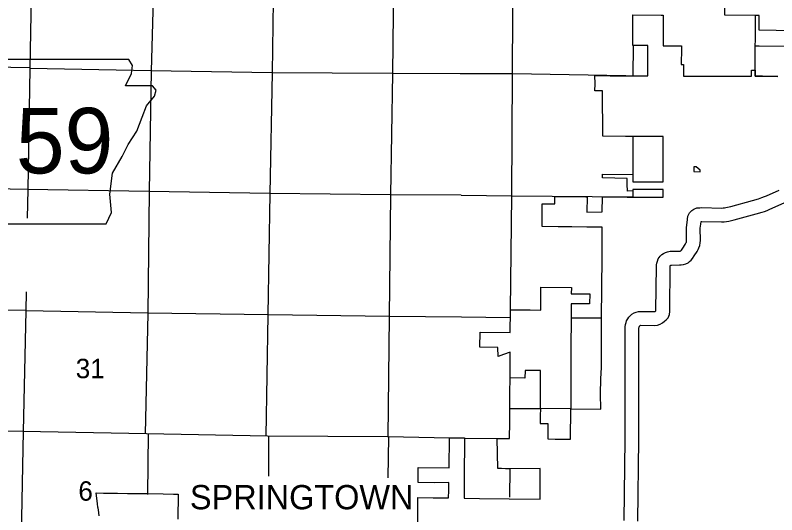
# Model space of a CAD drawing. Extents: x 77230 to 630905, y 790554 to 1662844.
# Drawn here: x 164778 to 197917, y 1552148 to 1573891 of the extents above; entities that cross this region are included whole.
import ezdxf

# ---------------------------------------------------------------- set-up
doc = ezdxf.new("R2010")
doc.units = 0
for name, color, linetype in [('Level 12', 7, 'Continuous'), ('Level 15', 7, 'Continuous'), ('Level 16', 7, 'Continuous'), ('Level 22', 7, 'Continuous'), ('Level 24', 7, 'Continuous'), ('Level 27', 7, 'Continuous')]:
    doc.layers.add(name, color=color, linetype=linetype)

msp = doc.modelspace()

# ---------------------------------------------------------------- linework, layer by layer
at = {"layer": 'Level 12'}
for points in [[(198632, 1573214), (197156, 1573247), (197156, 1573260), (197158, 1573877), (196983, 1573880), (195664, 1573888), (195661, 1575186)], [(188958, 1556766), (190255, 1556751), (190252, 1557413), (190262, 1558067), (190286, 1558562), (190286, 1559048), (190286, 1559386), (190290, 1560576), (190291, 1560706), (190302, 1562027), (190313, 1563347), (190321, 1564667), (189658, 1564672), (188996, 1564678), (188732, 1564681), (188445, 1564684), (188419, 1564684), (188406, 1564684), (187705, 1564692), (187711, 1565684), (188258, 1565676), (188260, 1566005), (188410, 1566003), (188436, 1566003), (188461, 1566003), (189004, 1565997), (189614, 1565992), (189662, 1565992), (189657, 1565320), (190324, 1565327), (190328, 1565987), (191411, 1565979), (191650, 1565978), (192977, 1565977), (192977, 1566306), (192562, 1566306), (191651, 1566307), (191651, 1566246), (191416, 1566240), (191413, 1566531), (191410, 1566788), (190331, 1566807), (190331, 1566974), (191653, 1566964), (191652, 1566636), (192644, 1566636), (192977, 1566636), (192977, 1567293), (192972, 1568609), (192317, 1568609), (191659, 1568610), (191333, 1568613), (190347, 1568621), (190342, 1569280), (190338, 1569938), (190337, 1570270), (190337, 1570601), (190005, 1570605), (190008, 1570912), (190007, 1571267), (190171, 1571264), (190336, 1571262), (190663, 1571260), (190993, 1571258), (191292, 1571256), (191330, 1571256), (191641, 1571254), (191659, 1571254), (192303, 1571249), (192305, 1571773), (192305, 1571798), (192308, 1572570), (191656, 1572574), (191647, 1572574), (191651, 1573236), (191654, 1573903), (192889, 1573890), (192977, 1573889), (192977, 1573872), (192977, 1573864), (192976, 1573697), (192976, 1573688), (192975, 1573535), (192975, 1573527), (192975, 1573351), (192975, 1573341), (192974, 1573200), (192974, 1573191), (192973, 1572902), (192973, 1572893), (192971, 1572566), (193643, 1572559), (193660, 1572559), (193772, 1572558), (193772, 1572554), (193770, 1572446), (193769, 1572346), (193767, 1572246), (193766, 1572146), (193764, 1572031)], [(197959, 1571228), (197296, 1571237), (196971, 1571242), (196972, 1571499), (196974, 1571899), (196976, 1572558), (197150, 1572557), (198626, 1572547)], [(193764, 1572031), (193762, 1571933), (193762, 1571891), (193760, 1571748), (193860, 1571746), (193858, 1571244), (194146, 1571244), (194311, 1571244), (195652, 1571239), (196307, 1571241), (196816, 1571241), (196815, 1571498), (196972, 1571499), (196971, 1571242), (197296, 1571237), (197959, 1571228)], [(183669, 1555499), (184328, 1555491), (184331, 1555061), (184321, 1554183), (184316, 1552876), (184976, 1552854), (186269, 1552843), (187626, 1552833), (187626, 1553326), (187627, 1553982), (187627, 1554159), (186282, 1554153), (186114, 1554155), (185943, 1554157), (185772, 1554159), (185757, 1555474), (185925, 1555472), (186117, 1555470), (186285, 1555468), (186294, 1556176), (186299, 1556468), (186303, 1556777), (187631, 1556781), (187627, 1556450), (187623, 1556125), (187959, 1556121), (187948, 1555449), (188280, 1555445), (188945, 1555438), (188958, 1556766)], [(182294, 1551584), (182296, 1552253), (182297, 1552900), (182967, 1552880), (183633, 1552879), (183641, 1553201), (183650, 1553546), (183004, 1553544), (182306, 1553552), (182315, 1554206), (183655, 1554198), (183669, 1555499)], [(168429, 1552107), (168396, 1552359), (168387, 1552429), (168379, 1552480), (168361, 1552622), (168305, 1553101), (168624, 1553095), (169232, 1553085), (169665, 1553079), (170322, 1553070), (170551, 1553067), (171221, 1553055), (171663, 1553047), (171867, 1553044), (171856, 1551962)]]:
    msp.add_lwpolyline(points, dxfattribs=at)
for points in [[(194589, 1567076), (194588, 1567144), (194404, 1567293), (194304, 1567292), (194303, 1567086)], [(187631, 1556781), (187637, 1558090), (187636, 1558421), (186966, 1558430), (186961, 1558100), (186312, 1558110), (186315, 1559231), (186030, 1559128), (185903, 1559081), (185787, 1559039), (185783, 1559432), (185001, 1559439), (185005, 1560096), (186320, 1560086), (186320, 1560135), (186322, 1560341), (186322, 1560359), (186324, 1560744), (186326, 1560944), (186327, 1561073), (187181, 1561064), (187648, 1561059), (187651, 1561525), (187656, 1562050), (188978, 1562037), (188976, 1561767), (189778, 1561761), (189774, 1561325), (188972, 1561331), (188967, 1560716), (188962, 1559398), (188961, 1558079), (188958, 1556766)]]:
    msp.add_lwpolyline(points, close=True, dxfattribs=at)
at = {"layer": 'Level 15'}
for points in [[(165481, 1575515), (165420, 1571579), (165322, 1566308), (165302, 1565052)], [(196978, 1573880), (196968, 1571499)], [(165252, 1561849), (165239, 1561023), (165117, 1555766), (165027, 1550511), (165017, 1549518)], [(183669, 1555479), (181002, 1555535), (175756, 1555564), (170488, 1555677), (165113, 1555774), (159849, 1555861), (157197, 1555902)], [(185757, 1555458), (184328, 1555466)]]:
    msp.add_lwpolyline(points, dxfattribs=at)
at = {"layer": 'Level 16'}
for points in [[(181287, 1578898), (181256, 1576570), (181188, 1571353), (181108, 1566078), (181056, 1560775), (180990, 1555531)], [(170830, 1578456), (170832, 1576679), (170690, 1571466), (170610, 1566219), (170546, 1560916), (170428, 1555673)], [(186332, 1561073), (186394, 1566030), (186420, 1571338), (186444, 1576593), (186461, 1578729)], [(175704, 1555566), (175788, 1560851), (175868, 1566132), (175968, 1571391), (176044, 1576623), (176055, 1578085)], [(191665, 1572574), (191654, 1571254)], [(165412, 1571597), (161248, 1571670)], [(184147, 1571337), (181180, 1571357), (175962, 1571389), (170684, 1571474), (165412, 1571577)], [(191347, 1571256), (186412, 1571338), (184147, 1571337)], [(191653, 1568610), (191652, 1566636)], [(184178, 1566065), (181110, 1566080), (175860, 1566130), (170606, 1566223), (165318, 1566312), (162301, 1566362)], [(191652, 1566307), (191652, 1565978)], [(184178, 1566065), (186390, 1566026), (191646, 1565985), (192525, 1565977)], [(165238, 1561033), (160468, 1561116)], [(184202, 1560748), (181058, 1560781), (175786, 1560849), (170546, 1560920), (165235, 1561019)], [(186324, 1560725), (186319, 1560725), (184202, 1560748)], [(190291, 1560706), (188967, 1560712)], [(186300, 1556785), (186314, 1558767)], [(170564, 1555672), (170541, 1553033)], [(175812, 1553832), (175808, 1555566)], [(181016, 1555529), (180994, 1553760)], [(186306, 1552908), (186312, 1554153)]]:
    msp.add_lwpolyline(points, dxfattribs=at)
at = {"layer": 'Level 22'}
for points in [[(192597, 1560992), (192605, 1560996), (192649, 1561030), (192657, 1561038), (192657, 1561060), (192681, 1562949), (192684, 1563022), (192697, 1563105), (192720, 1563193), (192758, 1563282), (192803, 1563348), (192846, 1563402), (192915, 1563471), (192993, 1563523), (193075, 1563566), (193166, 1563598), (193276, 1563616), (193674, 1563622), (193716, 1563624), (193724, 1563625), (193733, 1563632), (193754, 1563650), (193765, 1563664), (193823, 1563746), (193930, 1563916), (193963, 1563978), (193982, 1564014), (193989, 1564033), (193994, 1564057), (193996, 1564093), (193989, 1564648), (194011, 1564865), (194051, 1565145), (194116, 1565288), (194221, 1565389), (194308, 1565444), (194434, 1565506), (194562, 1565514), (194649, 1565517), (195507, 1565498), (195580, 1565502), (195643, 1565508), (195704, 1565519), (195916, 1565571), (196857, 1565824), (197115, 1565902), (197200, 1565923), (197273, 1565952), (197383, 1565996), (197473, 1566036), (198018, 1566282)], [(192602, 1560390), (192720, 1560402), (192848, 1560440), (192949, 1560504), (193036, 1560571), (193102, 1560632), (193188, 1560727), (193243, 1560870), (193257, 1560992), (193257, 1561058), (193281, 1562934), (193282, 1562965), (193285, 1562982), (193288, 1562994), (193294, 1563002), (193297, 1563005), (193298, 1563006), (193316, 1563015), (193316, 1563015), (193330, 1563017), (193690, 1563022), (193764, 1563025), (193853, 1563036), (193960, 1563068), (194058, 1563120), (194126, 1563179), (194188, 1563233), (194245, 1563304), (194322, 1563413), (194449, 1563613), (194495, 1563700), (194531, 1563771), (194568, 1563868), (194590, 1563981), (194596, 1564080), (194590, 1564622), (194607, 1564793), (194624, 1564916), (194652, 1564917), (195514, 1564898), (195624, 1564903), (195725, 1564913), (195827, 1564931), (196066, 1564989), (197022, 1565247), (197275, 1565324), (197385, 1565351), (197496, 1565395), (197617, 1565444), (197718, 1565489), (198264, 1565735)], [(191272, 1551894), (191315, 1555420), (191313, 1559392), (191321, 1560329), (191334, 1560437), (191358, 1560513), (191385, 1560588), (191433, 1560671), (191483, 1560742), (191540, 1560803), (191613, 1560873), (191715, 1560936), (191792, 1560968), (191895, 1560997)], [(191895, 1560997), (192610, 1560989)], [(191872, 1551872), (191915, 1555416), (191913, 1559390), (191921, 1560290), (191923, 1560310), (191927, 1560322), (191932, 1560335), (191939, 1560348), (191949, 1560362), (191967, 1560381), (191982, 1560396), (191982, 1560396)], [(191982, 1560396), (192602, 1560390)]]:
    msp.add_lwpolyline(points, dxfattribs=at)
at = {"layer": 'Level 24'}
msp.add_lwpolyline([(162878, 1571963), (163221, 1569679), (163069, 1566215), (163373, 1566025), (163944, 1566025), (163944, 1564807), (168740, 1564807), (168969, 1565302), (168893, 1566101), (169007, 1567015), (169426, 1567738), (169692, 1568271), (170073, 1568842), (170301, 1569451), (170491, 1569946), (170834, 1570364), (170910, 1570631), (170758, 1570821), (169578, 1570821), (169844, 1571354), (169882, 1571697), (169725, 1571960)], close=True, dxfattribs=at)

# ---------------------------------------------------------------- texts
at = {"layer": 'Level 16'}
for s, height, p in [('31', 844.8, (167412, 1558092)), ('6', 845, (167526, 1552761))]:
    msp.add_text(s, height=height, dxfattribs=at).set_placement(p)
at = {"layer": 'Level 24'}
msp.add_text('59', height=2851.2, dxfattribs=at).set_placement((164807, 1567007))
at = {"layer": 'Level 27'}
msp.add_text('SPRINGTOWN', height=1056, dxfattribs=at).set_placement((172380, 1552387))

doc.saveas('drawing.dxf')
